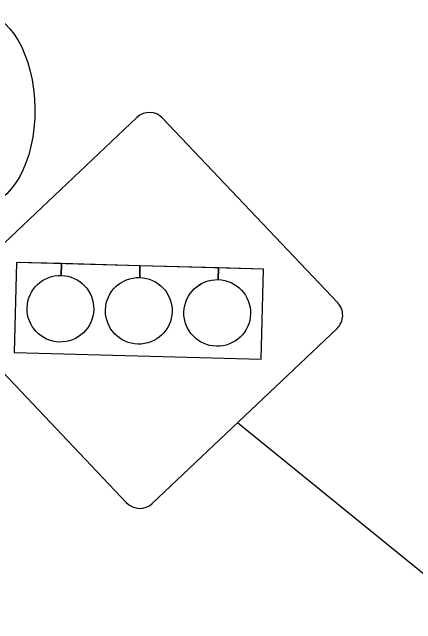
# Model space of a CAD drawing. Extents: x 2096670 to 2098561, y 684033 to 689893.
# Drawn here: x 2097265.5 to 2097356.2, y 686951.8 to 687089.3 of the extents above; entities that cross this region are included whole.
import ezdxf

# ---------------------------------------------------------------- set-up
doc = ezdxf.new("R2010")
doc.units = 0
doc.layers.add('Exist Sign E Speed Limit XX CELL', color=7, linetype='Continuous')
doc.layers.add('Prop Sign E Signal Light Ahead CELL', color=7, linetype='Continuous')

msp = doc.modelspace()

# ---------------------------------------------------------------- linework, layer by layer
at = {"layer": 'Exist Sign E Speed Limit XX CELL'}
msp.add_line((2097487.09, 686857.91), (2097316.08, 686996.98), dxfattribs=at)
at = {"layer": 'Prop Sign E Signal Light Ahead CELL'}
for p, q in [((2097293.52, 687065.68), (2097251.99, 687026.32)), ((2097338.65, 687023.99), (2097299.29, 687065.52)), ((2097311.76, 687029.2), (2097311.76, 687029.2)), ((2097311.76, 687029.2), (2097311.76, 687029.2)), ((2097251.83, 687020.55), (2097291.19, 686979.02)), ((2097296.96, 686978.86), (2097338.49, 687018.22))]:
    msp.add_line(p, q, dxfattribs=at)
msp.add_lwpolyline([(2097321.42, 687011.3), (2097321.96, 687031.57), (2097266.45, 687033.06), (2097265.9, 687012.79)], close=True, dxfattribs=at)
for points in [[(2097276.51, 687030.14), (2097276.58, 687032.79), (2097266.45, 687033.06), (2097265.9, 687012.79), (2097321.42, 687011.3), (2097321.96, 687031.57), (2097311.83, 687031.84), (2097311.76, 687029.2)], [(2097276.51, 687030.14), (2097276.58, 687032.79), (2097266.45, 687033.06), (2097265.9, 687012.79), (2097321.42, 687011.3), (2097321.96, 687031.57), (2097311.83, 687031.84), (2097311.76, 687029.2)], [(2097294.13, 687029.67), (2097294.2, 687032.31), (2097276.58, 687032.79), (2097276.51, 687030.14)], [(2097294.13, 687029.67), (2097294.2, 687032.31), (2097276.58, 687032.79), (2097276.51, 687030.14)], [(2097311.76, 687029.2), (2097311.83, 687031.84), (2097294.2, 687032.31), (2097294.13, 687029.67)], [(2097311.76, 687029.2), (2097311.83, 687031.84), (2097294.2, 687032.31), (2097294.13, 687029.67)]]:
    msp.add_lwpolyline(points, dxfattribs=at)
for centre, major_axis, ratio in [((2097258.17, 687067.55), (-0.2, 21.72), 0.571429), ((2097276.31, 687022.65), (-7.49, 0.2), 0.999984), ((2097276.31, 687022.65), (-7.49, 0.2), 0.999984), ((2097293.93, 687022.18), (-7.49, 0.2), 0.999984), ((2097293.93, 687022.18), (-7.49, 0.2), 0.999984), ((2097311.56, 687021.7), (-7.49, 0.2), 0.999984)]:
    msp.add_ellipse(centre, major_axis=major_axis, ratio=ratio, dxfattribs=at)
for centre, major_axis, start_param, end_param in [((2097296.32, 687062.71), (-4.08, 0.11), 3.926991, 5.497787), ((2097276.31, 687022.65), (-7.49, 0.2), 4.712482, 10.995574), ((2097276.31, 687022.65), (-7.49, 0.2), 4.712482, 10.995574), ((2097293.93, 687022.18), (-7.49, 0.2), 4.712482, 10.995574), ((2097293.93, 687022.18), (-7.49, 0.2), 4.712482, 10.995574), ((2097311.56, 687021.7), (-7.49, 0.2), 4.712482, 10.995574), ((2097311.56, 687021.7), (-7.49, 0.2), 4.712482, 10.995574), ((2097335.68, 687021.18), (-4.08, 0.11), 2.356194, 3.926991), ((2097294.15, 686981.82), (-4.08, 0.11), 0.785398, 2.356194)]:
    msp.add_ellipse(centre, major_axis=major_axis, ratio=0.999984, start_param=start_param, end_param=end_param, dxfattribs=at)

doc.saveas('drawing.dxf')
